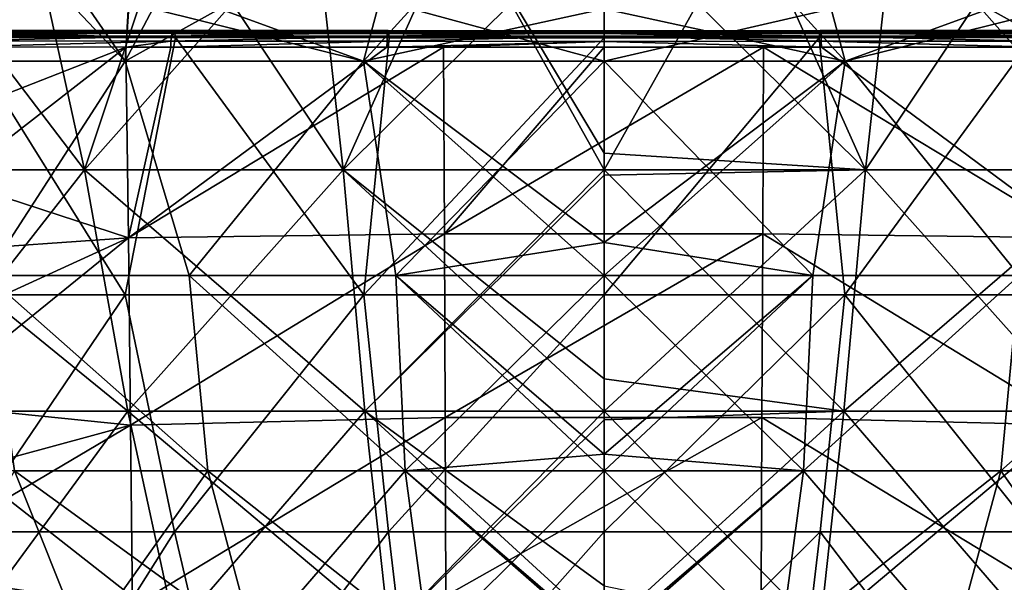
# Model space of a CAD drawing. Header units: metres. Extents: x -92 to 264, y -100 to 50.
# Tile 134 of 656: x -5.2 to 3.56, y -83.5 to -78.49. Entities that reach past the tile are written whole.
import ezdxf

# ---------------------------------------------------------------- set-up
doc = ezdxf.new("R2010")
doc.units = ezdxf.units.M
doc.layers.add('solid_21062050_01', color=7, linetype='CONTINUOUS')

msp = doc.modelspace()

# ---------------------------------------------------------------- linework, layer by layer
at = {"layer": 'solid_21062050_01'}
for points in [[(-6.216398, -76.794617, 17.356073), (-4.260659, -78.857216, 16.236376), (-6.336282, -78.857216, 15.698959)], [(-6.336282, -78.857216, -24.69142), (-4.260659, -78.857216, -25.228836), (-5.691732, -76.794624, -26.491022)], [(-6.216398, -76.794617, 17.356073), (-4.156895, -77.110962, 17.616745), (-4.260659, -78.857216, 16.236376)], [(-4.260659, -78.857216, -25.228836), (-3.421983, -78.394051, -25.764362), (-5.691732, -76.794624, -26.491022)], [(4.260659, -78.857216, -25.228836), (5.691574, -76.794617, -26.491064), (3.468072, -76.877289, -26.892)], [(4.260659, -78.857216, -25.228836), (3.468072, -76.877289, -26.892), (3.480026, -76.900337, -26.874096)], [(4.260659, -78.857216, -25.228836), (3.480026, -76.900337, -26.874096), (3.512172, -76.982719, -26.811403)], [(4.260659, -78.857216, -25.228836), (3.512172, -76.982719, -26.811403), (3.521616, -77.016968, -26.785805)], [(4.260659, -78.857216, -25.228836), (3.521616, -77.016968, -26.785805), (3.537844, -77.110962, -26.716652)], [(-4.156895, -77.110962, 17.616745), (-4.158558, -77.138504, 17.596716), (-4.260659, -78.857216, 16.236376)], [(4.260659, -78.857216, -25.228836), (3.537844, -77.110962, -26.716652), (3.540065, -77.138504, -26.696676)], [(-4.158558, -77.138504, 17.596716), (-4.154028, -77.263107, 17.507706), (-4.260659, -78.857216, 16.236376)], [(4.260659, -78.857216, -25.228836), (3.540065, -77.138504, -26.696676), (3.538023, -77.263107, -26.607574)], [(-4.154028, -77.263107, 17.507706), (-4.01449, -78.394051, 16.668062), (-4.260659, -78.857216, 16.236376)], [(4.260659, -78.857216, -25.228836), (3.538023, -77.263107, -26.607574), (3.421983, -78.394051, -25.764362)], [(-6.872487, -79.826332, -26.400429), (-6.377859, -77.5177, -28.298733), (-5.123393, -77.5177, -28.599903)], [(-4.621215, -79.826332, -26.983324), (-6.872487, -79.826332, -26.400429), (-5.123393, -77.5177, -28.599903)], [(-6.872487, -79.826332, 17.407969), (-4.621215, -79.826332, 17.990864), (-6.377859, -77.5177, 19.306273)], [(-4.621215, -79.826332, 17.990864), (-5.123392, -77.5177, 19.607443), (-6.377859, -77.5177, 19.306273)], [(-4.621215, -79.826332, -26.983324), (-5.123393, -77.5177, -28.599903), (-3.854882, -77.5177, -28.835009)], [(-4.621215, -79.826332, 17.990864), (-3.854882, -77.5177, 19.842548), (-5.123392, -77.5177, 19.607443)], [(-4.621215, -79.826332, -26.983324), (-3.854882, -77.5177, -28.835009), (-2.575806, -77.5177, -29.003401)], [(-2.322524, -79.826332, -27.33547), (-4.621215, -79.826332, -26.983324), (-2.575806, -77.5177, -29.003401)], [(-4.621215, -79.826332, 17.990864), (-2.322524, -79.826332, 18.34301), (-3.854882, -77.5177, 19.842548)], [(-2.322524, -79.826332, 18.34301), (-2.575805, -77.5177, 20.010941), (-3.854882, -77.5177, 19.842548)], [(-2.322524, -79.826332, -27.33547), (-2.575806, -77.5177, -29.003401), (-1.28967, -77.5177, -29.104622)], [(-2.322524, -79.826332, 18.34301), (-1.289669, -77.5177, 20.112162), (-2.575805, -77.5177, 20.010941)], [(-2.322524, -79.826332, -27.33547), (0, -77.5177, -29.138393), (0, -79.826332, -27.453255)], [(-2.322524, -79.826332, -27.33547), (-1.28967, -77.5177, -29.104622), (0, -77.5177, -29.138393)], [(-2.322524, -79.826332, 18.34301), (0, -79.826332, 18.460794), (-1.289669, -77.5177, 20.112162)], [(-1.289669, -77.5177, 20.112162), (0, -79.676178, 18.581163), (0, -77.5177, 20.145933)], [(-1.289669, -77.5177, 20.112162), (0, -79.826332, 18.460794), (0, -79.676178, 18.581163)], [(2.322524, -79.826332, 18.34301), (1.28967, -77.5177, 20.112162), (0, -77.5177, 20.145933)], [(0, -79.676178, 18.581163), (2.322524, -79.826332, 18.34301), (0, -77.5177, 20.145933)], [(0, -79.826332, -27.453255), (0, -77.5177, -29.138393), (1.289669, -77.5177, -29.104622)], [(2.322524, -79.826332, -27.33547), (0, -79.826332, -27.453255), (1.289669, -77.5177, -29.104622)], [(2.322524, -79.826332, -27.33547), (1.289669, -77.5177, -29.104622), (2.575805, -77.5177, -29.003401)], [(2.322524, -79.826332, 18.34301), (2.575806, -77.5177, 20.010941), (1.28967, -77.5177, 20.112162)], [(2.322524, -79.826332, 18.34301), (4.621215, -79.826332, 17.990864), (2.575806, -77.5177, 20.010941)], [(2.322524, -79.826332, -27.33547), (2.575805, -77.5177, -29.003401), (3.854882, -77.5177, -28.835009)], [(4.621215, -79.826332, -26.983324), (2.322524, -79.826332, -27.33547), (3.854882, -77.5177, -28.835009)], [(4.621215, -79.826332, 17.990864), (3.854882, -77.5177, 19.842548), (2.575806, -77.5177, 20.010941)], [(-4.260659, -78.857216, -25.228836), (-2.141316, -78.857216, -25.553507), (-3.421983, -78.394051, -25.764362)], [(-4.01449, -78.394051, 16.668062), (-2.141316, -78.857216, 16.561047), (-4.260659, -78.857216, 16.236376)], [(-4.01449, -78.394051, 16.668062), (-2.016094, -78.394051, 16.950886), (-2.141316, -78.857216, 16.561047)], [(-2.141316, -78.857216, -25.553507), (-1.716449, -78.394051, -25.969404), (-3.421983, -78.394051, -25.764362)], [(-2.141316, -78.857216, -25.553507), (0, -78.857216, -25.662102), (-1.716449, -78.394051, -25.969404)], [(0, -78.394051, 17.045437), (0, -78.857216, 16.669641), (-2.141316, -78.857216, 16.561047)], [(-2.016094, -78.394051, 16.950886), (0, -78.394051, 17.045437), (-2.141316, -78.857216, 16.561047)], [(0, -78.857216, -25.662102), (0, -78.394051, -26.037897), (-1.716449, -78.394051, -25.969404)], [(2.141316, -78.857216, -25.553507), (0, -78.394051, -26.037897), (0, -78.857216, -25.662102)], [(1.716449, -78.394051, -25.969404), (0, -78.394051, -26.037897), (2.141316, -78.857216, -25.553507)], [(2.016094, -78.394051, 16.950886), (0, -78.857216, 16.669641), (0, -78.394051, 17.045437)], [(2.141316, -78.857216, 16.561047), (0, -78.857216, 16.669641), (2.016094, -78.394051, 16.950886)], [(1.716449, -78.394051, -25.969404), (2.141316, -78.857216, -25.553507), (3.421983, -78.394051, -25.764362)], [(2.141316, -78.857216, 16.561047), (2.016094, -78.394051, 16.950886), (4.01449, -78.394051, 16.668062)], [(2.141316, -78.857216, -25.553507), (4.260659, -78.857216, -25.228836), (3.421983, -78.394051, -25.764362)], [(4.260659, -78.857216, 16.236376), (2.141316, -78.857216, 16.561047), (4.01449, -78.394051, 16.668062)], [(-3.842268, -78.602219, 20.116991), (-5.731881, -78.600708, 19.747074), (-5.741662, -78.633369, 19.788431)], [(-3.84881, -78.635071, 20.15889), (-3.842268, -78.602219, 20.116991), (-5.741662, -78.633369, 19.788431)], [(-3.834372, -78.58638, 20.066349), (-5.720099, -78.585075, 19.697178), (-5.731881, -78.600708, 19.747074)], [(-3.842268, -78.602219, 20.116991), (-3.834372, -78.58638, 20.066349), (-5.731881, -78.600708, 19.747074)], [(-3.826133, -78.5896, 20.013439), (-5.70782, -78.588463, 19.645115), (-5.720099, -78.585075, 19.697178)], [(-3.834372, -78.58638, 20.066349), (-3.826133, -78.5896, 20.013439), (-5.720099, -78.585075, 19.697178)], [(-3.818604, -78.61145, 19.965029), (-5.696612, -78.610443, 19.597534), (-5.70782, -78.588463, 19.645115)], [(-3.826133, -78.5896, 20.013439), (-3.818604, -78.61145, 19.965029), (-5.70782, -78.588463, 19.645115)], [(-1.925914, -78.603096, 20.340275), (-3.842268, -78.602219, 20.116991), (-3.84881, -78.635071, 20.15889)], [(-1.925914, -78.603096, 20.340275), (-3.84881, -78.635071, 20.15889), (-1.929192, -78.636086, 20.382536)], [(-1.921953, -78.587151, 20.289133), (-3.834372, -78.58638, 20.066349), (-3.842268, -78.602219, 20.116991)], [(-1.921953, -78.587151, 20.289133), (-3.842268, -78.602219, 20.116991), (-1.925914, -78.603096, 20.340275)], [(-1.917817, -78.590302, 20.23567), (-3.826133, -78.5896, 20.013439), (-3.834372, -78.58638, 20.066349)], [(-1.917817, -78.590302, 20.23567), (-3.834372, -78.58638, 20.066349), (-1.921953, -78.587151, 20.289133)], [(-1.914037, -78.612144, 20.186741), (-3.818604, -78.61145, 19.965029), (-3.826133, -78.5896, 20.013439)], [(-1.914037, -78.612144, 20.186741), (-3.826133, -78.5896, 20.013439), (-1.917817, -78.590302, 20.23567)], [(-1.925914, -78.603096, 20.340275), (-1.929192, -78.636086, 20.382536), (0, -78.603401, 20.414745)], [(-1.929192, -78.636086, 20.382536), (0, -78.636444, 20.457129), (0, -78.603401, 20.414745)], [(-1.921953, -78.587151, 20.289133), (-1.925914, -78.603096, 20.340275), (0, -78.587418, 20.363436)], [(-1.925914, -78.603096, 20.340275), (0, -78.603401, 20.414745), (0, -78.587418, 20.363436)], [(-1.921953, -78.587151, 20.289133), (0, -78.587418, 20.363436), (0, -78.590546, 20.309786)], [(-1.917817, -78.590302, 20.23567), (-1.921953, -78.587151, 20.289133), (0, -78.590546, 20.309786)], [(-1.917817, -78.590302, 20.23567), (0, -78.590546, 20.309786), (0, -78.612389, 20.260683)], [(-1.914037, -78.612144, 20.186741), (-1.917817, -78.590302, 20.23567), (0, -78.612389, 20.260683)], [(1.920005, -78.587151, 20.289284), (0, -78.590546, 20.309786), (0, -78.587418, 20.363436)], [(1.915873, -78.590302, 20.235821), (0, -78.590546, 20.309786), (1.920005, -78.587151, 20.289284)], [(1.920005, -78.587151, 20.289284), (0, -78.587418, 20.363436), (1.923961, -78.603096, 20.340425)], [(1.923961, -78.603096, 20.340425), (0, -78.587418, 20.363436), (0, -78.603401, 20.414745)], [(1.915873, -78.590302, 20.235821), (0, -78.612389, 20.260683), (0, -78.590546, 20.309786)], [(1.912097, -78.612144, 20.18689), (0, -78.612389, 20.260683), (1.915873, -78.590302, 20.235821)], [(1.923961, -78.603096, 20.340425), (0, -78.603401, 20.414745), (1.927236, -78.636086, 20.382689)], [(1.927236, -78.636086, 20.382689), (0, -78.603401, 20.414745), (0, -78.636444, 20.457129)], [(1.912097, -78.612144, 20.18689), (3.824182, -78.5896, 20.013742), (3.816657, -78.61145, 19.965332)], [(1.912097, -78.612144, 20.18689), (1.915873, -78.590302, 20.235821), (3.824182, -78.5896, 20.013742)], [(1.915873, -78.590302, 20.235821), (3.832417, -78.586388, 20.066652), (3.824182, -78.5896, 20.013742)], [(1.915873, -78.590302, 20.235821), (1.920005, -78.587151, 20.289284), (3.832417, -78.586388, 20.066652)], [(1.920005, -78.587151, 20.289284), (3.840308, -78.602219, 20.117296), (3.832417, -78.586388, 20.066652)], [(1.920005, -78.587151, 20.289284), (1.923961, -78.603096, 20.340425), (3.840308, -78.602219, 20.117296)], [(1.923961, -78.603096, 20.340425), (3.846847, -78.635071, 20.159195), (3.840308, -78.602219, 20.117296)], [(1.923961, -78.603096, 20.340425), (1.927236, -78.636086, 20.382689), (3.846847, -78.635071, 20.159195)], [(-5.687948, -78.647942, 19.560688), (-4.258139, -80.936272, 18.049816), (-6.340877, -80.936012, 17.555059)], [(-3.853163, -78.68074, 20.186686), (-5.748193, -78.678879, 19.815971), (-5.750713, -78.731377, 19.826092)], [(-3.853163, -78.68074, 20.186686), (-5.750713, -78.731377, 19.826092), (-4.253474, -78.73304, 20.13142)], [(-3.84881, -78.635071, 20.15889), (-5.741662, -78.633369, 19.788431), (-5.748193, -78.678879, 19.815971)], [(-3.853163, -78.68074, 20.186686), (-3.84881, -78.635071, 20.15889), (-5.748193, -78.678879, 19.815971)], [(-5.696612, -78.610443, 19.597534), (-3.812747, -78.649147, 19.927307), (-5.687948, -78.647942, 19.560688)], [(-3.818604, -78.61145, 19.965029), (-3.812747, -78.649147, 19.927307), (-5.696612, -78.610443, 19.597534)], [(-5.687948, -78.647942, 19.560688), (-3.812747, -78.649147, 19.927307), (-4.258139, -80.936272, 18.049816)], [(-3.812747, -78.649147, 19.927307), (-2.138368, -80.936424, 18.348402), (-4.258139, -80.936272, 18.049816)], [(-3.853163, -78.68074, 20.186686), (-4.253474, -78.73304, 20.13142), (-3.854762, -78.733398, 20.196825)], [(-1.931367, -78.6819, 20.4105), (-3.853163, -78.68074, 20.186686), (-3.854762, -78.733398, 20.196825)], [(-1.931367, -78.6819, 20.4105), (-3.854762, -78.733398, 20.196825), (-1.93216, -78.734657, 20.420574)], [(-1.929192, -78.636086, 20.382536), (-3.84881, -78.635071, 20.15889), (-3.853163, -78.68074, 20.186686)], [(-1.929192, -78.636086, 20.382536), (-3.853163, -78.68074, 20.186686), (-1.931367, -78.6819, 20.4105)], [(-3.818604, -78.61145, 19.965029), (-1.911098, -78.649872, 20.148623), (-3.812747, -78.649147, 19.927307)], [(-1.914037, -78.612144, 20.186741), (-1.911098, -78.649872, 20.148623), (-3.818604, -78.61145, 19.965029)], [(-3.812747, -78.649147, 19.927307), (-1.911098, -78.649872, 20.148623), (-2.138368, -80.936424, 18.348402)], [(-1.911098, -78.649872, 20.148623), (0, -78.650131, 20.222427), (-2.138368, -80.936424, 18.348402)], [(0, -78.650131, 20.222427), (0, -80.936478, 18.448219), (-2.138368, -80.936424, 18.348402)], [(-1.931367, -78.6819, 20.4105), (-1.93216, -78.734657, 20.420574), (0, -78.682304, 20.485146)], [(0, -78.682304, 20.485146), (-1.93216, -78.734657, 20.420574), (-1.428666, -78.734848, 20.454432)], [(-1.929192, -78.636086, 20.382536), (-1.931367, -78.6819, 20.4105), (0, -78.636444, 20.457129)], [(-1.931367, -78.6819, 20.4105), (0, -78.682304, 20.485146), (0, -78.636444, 20.457129)], [(-1.914037, -78.612144, 20.186741), (0, -78.650131, 20.222427), (-1.911098, -78.649872, 20.148623)], [(-1.914037, -78.612144, 20.186741), (0, -78.612389, 20.260683), (0, -78.650131, 20.222427)], [(0, -78.682304, 20.485146), (-1.428666, -78.734848, 20.454432), (0, -78.735092, 20.495197)], [(1.912097, -78.612144, 20.18689), (1.90916, -78.649872, 20.148773), (0, -78.612389, 20.260683)], [(0, -78.612389, 20.260683), (1.90916, -78.649872, 20.148773), (0, -78.650131, 20.222427)], [(1.927236, -78.636086, 20.382689), (0, -78.636444, 20.457129), (1.929409, -78.6819, 20.41065)], [(1.929409, -78.6819, 20.41065), (0, -78.636444, 20.457129), (0, -78.682304, 20.485146)], [(1.90916, -78.649872, 20.148773), (0, -80.936478, 18.448219), (0, -78.650131, 20.222427)], [(1.90916, -78.649872, 20.148773), (2.13841, -80.936424, 18.348396), (0, -80.936478, 18.448219)], [(1.929409, -78.6819, 20.41065), (0, -78.682304, 20.485146), (1.930201, -78.734657, 20.420727)], [(0, -78.682304, 20.485146), (0, -78.735092, 20.495197), (1.930201, -78.734657, 20.420727)], [(3.816657, -78.61145, 19.965332), (3.810804, -78.649147, 19.927608), (1.90916, -78.649872, 20.148773)], [(1.912097, -78.612144, 20.18689), (3.816657, -78.61145, 19.965332), (1.90916, -78.649872, 20.148773)], [(1.90916, -78.649872, 20.148773), (3.810804, -78.649147, 19.927608), (2.13841, -80.936424, 18.348396)], [(1.927236, -78.636086, 20.382689), (3.851197, -78.680748, 20.186991), (3.846847, -78.635071, 20.159195)], [(1.927236, -78.636086, 20.382689), (1.929409, -78.6819, 20.41065), (3.851197, -78.680748, 20.186991)], [(1.929409, -78.6819, 20.41065), (3.852796, -78.733398, 20.19713), (3.851197, -78.680748, 20.186991)], [(1.929409, -78.6819, 20.41065), (1.930201, -78.734657, 20.420727), (3.852796, -78.733398, 20.19713)], [(3.810804, -78.649147, 19.927608), (4.258221, -80.936272, 18.049799), (2.13841, -80.936424, 18.348396)], [(-5.78227, -79.922585, 19.889889), (-4.231117, -80.429718, 20.259144), (-4.253474, -78.73304, 20.13142)], [(-5.75196, -79.320488, 19.848782), (-5.78227, -79.922585, 19.889889), (-4.253474, -78.73304, 20.13142)], [(-5.750713, -78.731377, 19.826092), (-5.75196, -79.320488, 19.848782), (-4.253474, -78.73304, 20.13142)], [(-3.854762, -78.733398, 20.196825), (-4.253474, -78.73304, 20.13142), (-4.231117, -80.429718, 20.259144)], [(-1.93216, -78.734657, 20.420574), (-3.854762, -78.733398, 20.196825), (-4.231117, -80.429718, 20.259144)], [(-1.93216, -78.734657, 20.420574), (-4.231117, -80.429718, 20.259144), (-1.428666, -78.734848, 20.454432)], [(-4.231117, -80.429718, 20.259144), (-1.421901, -80.393593, 20.566462), (-1.428666, -78.734848, 20.454432)], [(-1.428666, -78.734848, 20.454432), (-1.421901, -80.393593, 20.566462), (0, -78.735092, 20.495197)], [(-1.421901, -80.393593, 20.566462), (1.408019, -80.393501, 20.567217), (1.414751, -78.734856, 20.455223)], [(-1.421901, -80.393593, 20.566462), (1.414751, -78.734856, 20.455223), (0, -78.735092, 20.495197)], [(0, -78.735092, 20.495197), (1.414751, -78.734856, 20.455223), (1.930201, -78.734657, 20.420727)], [(1.414751, -78.734856, 20.455223), (1.408019, -80.393501, 20.567217), (4.217433, -80.429459, 20.261396)], [(1.930201, -78.734657, 20.420727), (1.414751, -78.734856, 20.455223), (4.217433, -80.429459, 20.261396)], [(1.930201, -78.734657, 20.420727), (4.217433, -80.429459, 20.261396), (3.852796, -78.733398, 20.19713)], [(-5.491479, -80.766846, -23.127804), (-4.260659, -78.857216, -25.228836), (-6.336282, -78.857216, -24.69142)], [(-5.491479, -80.766846, 14.135344), (-6.336282, -78.857216, 15.698959), (-4.260659, -78.857216, 16.236376)], [(-5.491479, -80.766846, -23.127804), (-3.689053, -80.766846, -23.5667), (-4.260659, -78.857216, -25.228836)], [(-3.689053, -80.766846, 14.574239), (-5.491479, -80.766846, 14.135344), (-4.260659, -78.857216, 16.236376)], [(-3.689053, -80.766846, -23.5667), (-2.141316, -78.857216, -25.553507), (-4.260659, -78.857216, -25.228836)], [(-3.689053, -80.766846, 14.574239), (-4.260659, -78.857216, 16.236376), (-2.141316, -78.857216, 16.561047)], [(-3.689053, -80.766846, -23.5667), (-1.852977, -80.766846, -23.831648), (-2.141316, -78.857216, -25.553507)], [(-1.852977, -80.766846, 14.839188), (-3.689053, -80.766846, 14.574239), (-2.141316, -78.857216, 16.561047)], [(0, -80.470856, -24.212423), (0, -78.857216, -25.662102), (-2.141316, -78.857216, -25.553507)], [(0, -80.766846, -23.920233), (0, -80.470856, -24.212423), (-2.141316, -78.857216, -25.553507)], [(-1.852977, -80.766846, -23.831648), (0, -80.766846, -23.920233), (-2.141316, -78.857216, -25.553507)], [(-1.852977, -80.766846, 14.839188), (-2.141316, -78.857216, 16.561047), (0, -78.857216, 16.669641)], [(0, -80.470856, 15.219964), (-1.852977, -80.766846, 14.839188), (0, -78.857216, 16.669641)], [(1.852977, -80.766846, -23.831648), (0, -78.857216, -25.662102), (0, -80.470856, -24.212423)], [(1.852977, -80.766846, -23.831648), (2.141316, -78.857216, -25.553507), (0, -78.857216, -25.662102)], [(2.141316, -78.857216, 16.561047), (0, -80.470856, 15.219964), (0, -78.857216, 16.669641)], [(2.141316, -78.857216, 16.561047), (0, -80.766846, 14.927773), (0, -80.470856, 15.219964)], [(1.852977, -80.766846, 14.839188), (0, -80.766846, 14.927773), (2.141316, -78.857216, 16.561047)], [(3.689053, -80.766846, 14.574239), (1.852977, -80.766846, 14.839188), (2.141316, -78.857216, 16.561047)], [(1.852977, -80.766846, -23.831648), (3.689053, -80.766846, -23.5667), (2.141316, -78.857216, -25.553507)], [(3.689053, -80.766846, 14.574239), (2.141316, -78.857216, 16.561047), (4.260659, -78.857216, 16.236376)], [(3.689053, -80.766846, -23.5667), (4.260659, -78.857216, -25.228836), (2.141316, -78.857216, -25.553507)], [(0, -79.676178, 18.581163), (0, -79.826332, 18.460794), (2.322524, -79.826332, 18.34301)], [(-4.236186, -81.973351, 16.117289), (-4.621215, -79.826332, 17.990864), (-6.872487, -79.826332, 17.407969)], [(-6.299887, -81.973351, 15.58296), (-4.236186, -81.973351, 16.117289), (-6.872487, -79.826332, 17.407969)], [(-6.299887, -81.973351, -24.57542), (-6.872487, -79.826332, -26.400429), (-4.621215, -79.826332, -26.983324)], [(-4.236186, -81.973351, -25.109749), (-6.299887, -81.973351, -24.57542), (-4.621215, -79.826332, -26.983324)], [(-2.129016, -81.973351, 16.440096), (-2.322524, -79.826332, 18.34301), (-4.621215, -79.826332, 17.990864)], [(-4.236186, -81.973351, 16.117289), (-2.129016, -81.973351, 16.440096), (-4.621215, -79.826332, 17.990864)], [(-4.236186, -81.973351, -25.109749), (-4.621215, -79.826332, -26.983324), (-2.322524, -79.826332, -27.33547)], [(-2.129016, -81.973351, -25.432556), (-4.236186, -81.973351, -25.109749), (-2.322524, -79.826332, -27.33547)], [(-2.129016, -81.973351, -25.432556), (-2.322524, -79.826332, -27.33547), (0, -79.826332, -27.453255)], [(-2.322524, -79.826332, 18.34301), (0, -81.684578, 16.827913), (0, -79.826332, 18.460794)], [(-2.322524, -79.826332, 18.34301), (0, -81.973351, 16.548067), (0, -81.684578, 16.827913)], [(-2.129016, -81.973351, 16.440096), (0, -81.973351, 16.548067), (-2.322524, -79.826332, 18.34301)], [(-2.129016, -81.973351, -25.432556), (0, -79.826332, -27.453255), (0, -79.874123, -27.41461)], [(0, -79.874123, -27.41461), (0, -79.826332, -27.453255), (2.322524, -79.826332, -27.33547)], [(0, -81.973351, -25.540527), (0, -79.874123, -27.41461), (2.322524, -79.826332, -27.33547)], [(2.129016, -81.973351, -25.432556), (0, -81.973351, -25.540527), (2.322524, -79.826332, -27.33547)], [(2.129016, -81.973351, 16.440096), (2.322524, -79.826332, 18.34301), (0, -79.826332, 18.460794)], [(2.129016, -81.973351, 16.440096), (0, -79.826332, 18.460794), (0, -81.684578, 16.827913)], [(2.129016, -81.973351, -25.432556), (2.322524, -79.826332, -27.33547), (4.621215, -79.826332, -26.983324)], [(4.236186, -81.973351, -25.109749), (2.129016, -81.973351, -25.432556), (4.621215, -79.826332, -26.983324)], [(2.129016, -81.973351, 16.440096), (4.236186, -81.973351, 16.117289), (2.322524, -79.826332, 18.34301)], [(4.236186, -81.973351, 16.117289), (4.621215, -79.826332, 17.990864), (2.322524, -79.826332, 18.34301)], [(-2.129016, -81.973351, -25.432556), (0, -79.874123, -27.41461), (0, -81.973351, -25.540527)], [(-5.78227, -79.922585, 19.889889), (-5.841948, -80.542709, 19.951963), (-4.231117, -80.429718, 20.259144)], [(-6.056191, -81.910934, 20.165968), (-4.21145, -82.097534, 20.584324), (-4.231117, -80.429718, 20.259144)], [(-5.933582, -81.209724, 20.042561), (-6.056191, -81.910934, 20.165968), (-4.231117, -80.429718, 20.259144)], [(-5.841948, -80.542709, 19.951963), (-5.933582, -81.209724, 20.042561), (-4.231117, -80.429718, 20.259144)], [(-4.231117, -80.429718, 20.259144), (-4.21145, -82.097534, 20.584324), (-1.421901, -80.393593, 20.566462)], [(-4.21145, -82.097534, 20.584324), (-1.415636, -82.027893, 20.871164), (-1.421901, -80.393593, 20.566462)], [(-1.421901, -80.393593, 20.566462), (-1.415636, -82.027893, 20.871164), (1.408019, -80.393501, 20.567217)], [(-1.415636, -82.027893, 20.871164), (1.401816, -82.027718, 20.87187), (1.408019, -80.393501, 20.567217)], [(1.408019, -80.393501, 20.567217), (1.401816, -82.027718, 20.87187), (4.197835, -82.097031, 20.586424)], [(1.408019, -80.393501, 20.567217), (4.197835, -82.097031, 20.586424), (4.217433, -80.429459, 20.261396)], [(0, -80.470856, 15.219964), (0, -80.766846, 14.927773), (-1.852977, -80.766846, 14.839188)], [(1.852977, -80.766846, -23.831648), (0, -80.470856, -24.212423), (0, -80.766846, -23.920233)], [(-3.524846, -82.504501, -21.648329), (-3.689053, -80.766846, -23.5667), (-5.491479, -80.766846, -23.127804)], [(-5.24201, -82.504501, -21.203724), (-3.524846, -82.504501, -21.648329), (-5.491479, -80.766846, -23.127804)], [(-3.524846, -82.504501, 12.655869), (-5.491479, -80.766846, 14.135344), (-3.689053, -80.766846, 14.574239)], [(-3.524846, -82.504501, 12.655869), (-5.24201, -82.504501, 12.211264), (-5.491479, -80.766846, 14.135344)], [(-1.771512, -82.504501, -21.916929), (-1.852977, -80.766846, -23.831648), (-3.689053, -80.766846, -23.5667)], [(-3.524846, -82.504501, -21.648329), (-1.771512, -82.504501, -21.916929), (-3.689053, -80.766846, -23.5667)], [(-1.771512, -82.504501, 12.924469), (-3.689053, -80.766846, 14.574239), (-1.852977, -80.766846, 14.839188)], [(-1.771512, -82.504501, 12.924469), (-3.524846, -82.504501, 12.655869), (-3.689053, -80.766846, 14.574239)], [(0, -82.353844, -22.187626), (0, -80.766846, -23.920233), (-1.852977, -80.766846, -23.831648)], [(0, -82.504501, -22.006771), (0, -82.353844, -22.187626), (-1.852977, -80.766846, -23.831648)], [(-1.771512, -82.504501, -21.916929), (0, -82.504501, -22.006771), (-1.852977, -80.766846, -23.831648)], [(-1.771512, -82.504501, 12.924469), (-1.852977, -80.766846, 14.839188), (0, -80.766846, 14.927773)], [(0, -82.353844, 13.195167), (-1.771512, -82.504501, 12.924469), (0, -80.766846, 14.927773)], [(1.771512, -82.504501, -21.916929), (0, -80.766846, -23.920233), (0, -82.353844, -22.187626)], [(1.771512, -82.504501, -21.916929), (1.852977, -80.766846, -23.831648), (0, -80.766846, -23.920233)], [(1.852977, -80.766846, 14.839188), (0, -82.353844, 13.195167), (0, -80.766846, 14.927773)], [(1.852977, -80.766846, 14.839188), (0, -82.504501, 13.01431), (0, -82.353844, 13.195167)], [(1.771512, -82.504501, 12.924469), (0, -82.504501, 13.01431), (1.852977, -80.766846, 14.839188)], [(1.771512, -82.504501, 12.924469), (1.852977, -80.766846, 14.839188), (3.689053, -80.766846, 14.574239)], [(3.524846, -82.504501, 12.655869), (1.771512, -82.504501, 12.924469), (3.689053, -80.766846, 14.574239)], [(1.771512, -82.504501, -21.916929), (3.689053, -80.766846, -23.5667), (1.852977, -80.766846, -23.831648)], [(1.771512, -82.504501, -21.916929), (3.524846, -82.504501, -21.648329), (3.689053, -80.766846, -23.5667)], [(3.524846, -82.504501, 12.655869), (3.689053, -80.766846, 14.574239), (5.491479, -80.766846, 14.135344)], [(5.24201, -82.504501, 12.211264), (3.524846, -82.504501, 12.655869), (5.491479, -80.766846, 14.135344)], [(3.524846, -82.504501, -21.648329), (5.491479, -80.766846, -23.127804), (3.689053, -80.766846, -23.5667)], [(3.524846, -82.504501, -21.648329), (5.24201, -82.504501, -21.203724), (5.491479, -80.766846, -23.127804)], [(-6.340877, -80.936012, 17.555059), (-4.258139, -80.936272, 18.049816), (-5.690001, -83.04567, 15.672777)], [(-4.258139, -80.936272, 18.049816), (-3.820053, -83.045898, 16.108679), (-5.690001, -83.04567, 15.672777)], [(-4.258139, -80.936272, 18.049816), (-2.138368, -80.936424, 18.348402), (-3.820053, -83.045898, 16.108679)], [(-2.138368, -80.936424, 18.348402), (-1.918069, -83.046036, 16.371691), (-3.820053, -83.045898, 16.108679)], [(-2.138368, -80.936424, 18.348402), (0, -80.936478, 18.448219), (-1.918069, -83.046036, 16.371691)], [(0, -80.936478, 18.448219), (0, -83.046082, 16.459606), (-1.918069, -83.046036, 16.371691)], [(2.13841, -80.936424, 18.348396), (0, -83.046082, 16.459606), (0, -80.936478, 18.448219)], [(2.13841, -80.936424, 18.348396), (1.918319, -83.046036, 16.371666), (0, -83.046082, 16.459606)], [(2.13841, -80.936424, 18.348396), (3.820548, -83.045898, 16.108585), (1.918319, -83.046036, 16.371666)], [(2.13841, -80.936424, 18.348396), (4.258221, -80.936272, 18.049799), (3.820548, -83.045898, 16.108585)], [(0, -81.973351, 16.548067), (2.129016, -81.973351, 16.440096), (0, -81.684578, 16.827913)], [(-6.056191, -81.910934, 20.165968), (-6.20855, -82.639984, 20.326519), (-4.21145, -82.097534, 20.584324)], [(-3.810909, -83.923958, 14.047867), (-4.236186, -81.973351, 16.117289), (-6.299887, -81.973351, 15.58296)], [(-5.667431, -83.923958, 13.56718), (-3.810909, -83.923958, 14.047867), (-6.299887, -81.973351, 15.58296)], [(-5.667431, -83.923958, -22.559641), (-6.299887, -81.973351, -24.57542), (-4.236186, -81.973351, -25.109749)], [(-3.810909, -83.923958, -23.040327), (-5.667431, -83.923958, -22.559641), (-4.236186, -81.973351, -25.109749)], [(-1.915281, -83.923958, 14.338266), (-2.129016, -81.973351, 16.440096), (-4.236186, -81.973351, 16.117289)], [(-3.810909, -83.923958, 14.047867), (-1.915281, -83.923958, 14.338266), (-4.236186, -81.973351, 16.117289)], [(-3.810909, -83.923958, -23.040327), (-4.236186, -81.973351, -25.109749), (-2.129016, -81.973351, -25.432556)], [(-1.915281, -83.923958, -23.330727), (-3.810909, -83.923958, -23.040327), (-2.129016, -81.973351, -25.432556)], [(-1.915281, -83.923958, -23.330727), (-2.129016, -81.973351, -25.432556), (0, -81.973351, -25.540527)], [(-2.129016, -81.973351, 16.440096), (0, -83.526482, 14.900505), (0, -81.973351, 16.548067)], [(-2.129016, -81.973351, 16.440096), (0, -83.923958, 14.435398), (0, -83.526482, 14.900505)], [(-1.915281, -83.923958, 14.338266), (0, -83.923958, 14.435398), (-2.129016, -81.973351, 16.440096)], [(-1.915281, -83.923958, -23.330727), (0, -81.973351, -25.540527), (0, -82.048607, -25.466339)], [(0, -82.048607, -25.466339), (0, -81.973351, -25.540527), (2.129016, -81.973351, -25.432556)], [(0, -83.923958, -23.427858), (0, -82.048607, -25.466339), (2.129016, -81.973351, -25.432556)], [(1.915281, -83.923958, -23.330727), (0, -83.923958, -23.427858), (2.129016, -81.973351, -25.432556)], [(1.915281, -83.923958, 14.338266), (2.129016, -81.973351, 16.440096), (0, -81.973351, 16.548067)], [(1.915281, -83.923958, 14.338266), (0, -81.973351, 16.548067), (0, -83.526482, 14.900505)], [(1.915281, -83.923958, -23.330727), (2.129016, -81.973351, -25.432556), (4.236186, -81.973351, -25.109749)], [(3.810909, -83.923958, -23.040327), (1.915281, -83.923958, -23.330727), (4.236186, -81.973351, -25.109749)], [(1.915281, -83.923958, 14.338266), (3.810909, -83.923958, 14.047867), (2.129016, -81.973351, 16.440096)], [(3.810909, -83.923958, 14.047867), (4.236186, -81.973351, 16.117289), (2.129016, -81.973351, 16.440096)], [(-6.385863, -83.383698, 20.526331), (-4.19432, -83.713608, 21.101568), (-4.21145, -82.097534, 20.584324)], [(-6.20855, -82.639984, 20.326519), (-6.385863, -83.383698, 20.526331), (-4.21145, -82.097534, 20.584324)], [(-4.21145, -82.097534, 20.584324), (-4.19432, -83.713608, 21.101568), (-1.415636, -82.027893, 20.871164)], [(-4.19432, -83.713608, 21.101568), (-1.409898, -83.615257, 21.364271), (-1.415636, -82.027893, 20.871164)], [(-1.915281, -83.923958, -23.330727), (0, -82.048607, -25.466339), (0, -83.923958, -23.427858)], [(-1.415636, -82.027893, 20.871164), (-1.409898, -83.615257, 21.364271), (1.401816, -82.027718, 20.87187)], [(-1.409898, -83.615257, 21.364271), (1.396134, -83.615013, 21.364918), (1.401816, -82.027718, 20.87187)], [(1.401816, -82.027718, 20.87187), (1.396134, -83.615013, 21.364918), (4.18076, -83.712891, 21.103491)], [(1.401816, -82.027718, 20.87187), (4.18076, -83.712891, 21.103491), (4.197835, -82.097031, 20.586424)], [(0, -82.353844, 13.195167), (0, -82.504501, 13.01431), (-1.771512, -82.504501, 12.924469)], [(1.771512, -82.504501, -21.916929), (0, -82.353844, -22.187626), (0, -82.504501, -22.006771)], [(-4.622881, -84.05484, -19.230419), (-5.24201, -82.504501, -21.203724), (-6.905384, -82.504501, -20.587679)], [(-6.089796, -84.05484, -18.687134), (-4.622881, -84.05484, -19.230419), (-6.905384, -82.504501, -20.587679)], [(-4.622881, -84.05484, 10.237958), (-6.089796, -84.05484, 9.694673), (-5.24201, -82.504501, 12.211264)], [(-3.10853, -84.05484, -19.622511), (-3.524846, -82.504501, -21.648329), (-5.24201, -82.504501, -21.203724)], [(-4.622881, -84.05484, -19.230419), (-3.10853, -84.05484, -19.622511), (-5.24201, -82.504501, -21.203724)], [(-4.622881, -84.05484, 10.237958), (-5.24201, -82.504501, 12.211264), (-3.524846, -82.504501, 12.655869)], [(-3.10853, -84.05484, 10.630051), (-4.622881, -84.05484, 10.237958), (-3.524846, -82.504501, 12.655869)], [(-1.56228, -84.05484, -19.859388), (-1.771512, -82.504501, -21.916929), (-3.524846, -82.504501, -21.648329)], [(-3.10853, -84.05484, -19.622511), (-1.56228, -84.05484, -19.859388), (-3.524846, -82.504501, -21.648329)], [(-3.10853, -84.05484, 10.630051), (-3.524846, -82.504501, 12.655869), (-1.771512, -82.504501, 12.924469)], [(-1.56228, -84.05484, 10.866927), (-3.10853, -84.05484, 10.630051), (-1.771512, -82.504501, 12.924469)], [(0, -84.023994, -19.983974), (0, -82.504501, -22.006771), (-1.771512, -82.504501, -21.916929)], [(0, -84.05484, -19.938618), (0, -84.023994, -19.983974), (-1.771512, -82.504501, -21.916929)], [(-1.56228, -84.05484, -19.859388), (0, -84.05484, -19.938618), (-1.771512, -82.504501, -21.916929)], [(-1.56228, -84.05484, 10.866927), (-1.771512, -82.504501, 12.924469), (0, -82.504501, 13.01431)], [(0, -84.023994, 10.991514), (-1.56228, -84.05484, 10.866927), (0, -82.504501, 13.01431)], [(1.56228, -84.05484, -19.859388), (0, -82.504501, -22.006771), (0, -84.023994, -19.983974)], [(1.56228, -84.05484, -19.859388), (1.771512, -82.504501, -21.916929), (0, -82.504501, -22.006771)], [(1.771512, -82.504501, 12.924469), (0, -84.023994, 10.991514), (0, -82.504501, 13.01431)], [(1.771512, -82.504501, 12.924469), (0, -84.05484, 10.946157), (0, -84.023994, 10.991514)], [(1.56228, -84.05484, 10.866927), (0, -84.05484, 10.946157), (1.771512, -82.504501, 12.924469)], [(1.56228, -84.05484, 10.866927), (1.771512, -82.504501, 12.924469), (3.524846, -82.504501, 12.655869)], [(3.10853, -84.05484, 10.630051), (1.56228, -84.05484, 10.866927), (3.524846, -82.504501, 12.655869)], [(1.56228, -84.05484, -19.859388), (3.10853, -84.05484, -19.622511), (1.771512, -82.504501, -21.916929)], [(3.10853, -84.05484, -19.622511), (3.524846, -82.504501, -21.648329), (1.771512, -82.504501, -21.916929)], [(3.10853, -84.05484, 10.630051), (3.524846, -82.504501, 12.655869), (5.24201, -82.504501, 12.211264)], [(4.622881, -84.05484, 10.237958), (3.10853, -84.05484, 10.630051), (5.24201, -82.504501, 12.211264)], [(3.10853, -84.05484, -19.622511), (4.622881, -84.05484, -19.230419), (3.524846, -82.504501, -21.648329)], [(4.622881, -84.05484, -19.230419), (5.24201, -82.504501, -21.203724), (3.524846, -82.504501, -21.648329)], [(-5.690001, -83.04567, 15.672777), (-5.023727, -84.954926, 13.593712), (-6.634542, -84.954651, 13.06736)], [(-5.690001, -83.04567, 15.672777), (-3.820053, -83.045898, 16.108679), (-5.023727, -84.954926, 13.593712)], [(-3.820053, -83.045898, 16.108679), (-3.372035, -84.955116, 13.972768), (-5.023727, -84.954926, 13.593712)], [(-3.820053, -83.045898, 16.108679), (-1.918069, -83.046036, 16.371691), (-3.372035, -84.955116, 13.972768)], [(-1.918069, -83.046036, 16.371691), (-1.692905, -84.955238, 14.201441), (-3.372035, -84.955116, 13.972768)], [(-1.918069, -83.046036, 16.371691), (0, -83.046082, 16.459606), (-1.692905, -84.955238, 14.201441)], [(0, -83.046082, 16.459606), (0, -84.955276, 14.277873), (-1.692905, -84.955238, 14.201441)], [(1.918319, -83.046036, 16.371666), (0, -84.955276, 14.277873), (0, -83.046082, 16.459606)], [(1.918319, -83.046036, 16.371666), (1.692644, -84.955238, 14.201465), (0, -84.955276, 14.277873)], [(1.918319, -83.046036, 16.371666), (3.37152, -84.955116, 13.972861), (1.692644, -84.955238, 14.201465)], [(1.918319, -83.046036, 16.371666), (3.820548, -83.045898, 16.108585), (3.37152, -84.955116, 13.972861)], [(3.820548, -83.045898, 16.108585), (5.02297, -84.954926, 13.593922), (3.37152, -84.955116, 13.972861)], [(-6.385863, -83.383698, 20.526331), (-6.581696, -84.129959, 20.766052), (-4.19432, -83.713608, 21.101568)]]:
    msp.add_3dface(points, dxfattribs=at)

doc.saveas('drawing.dxf')
